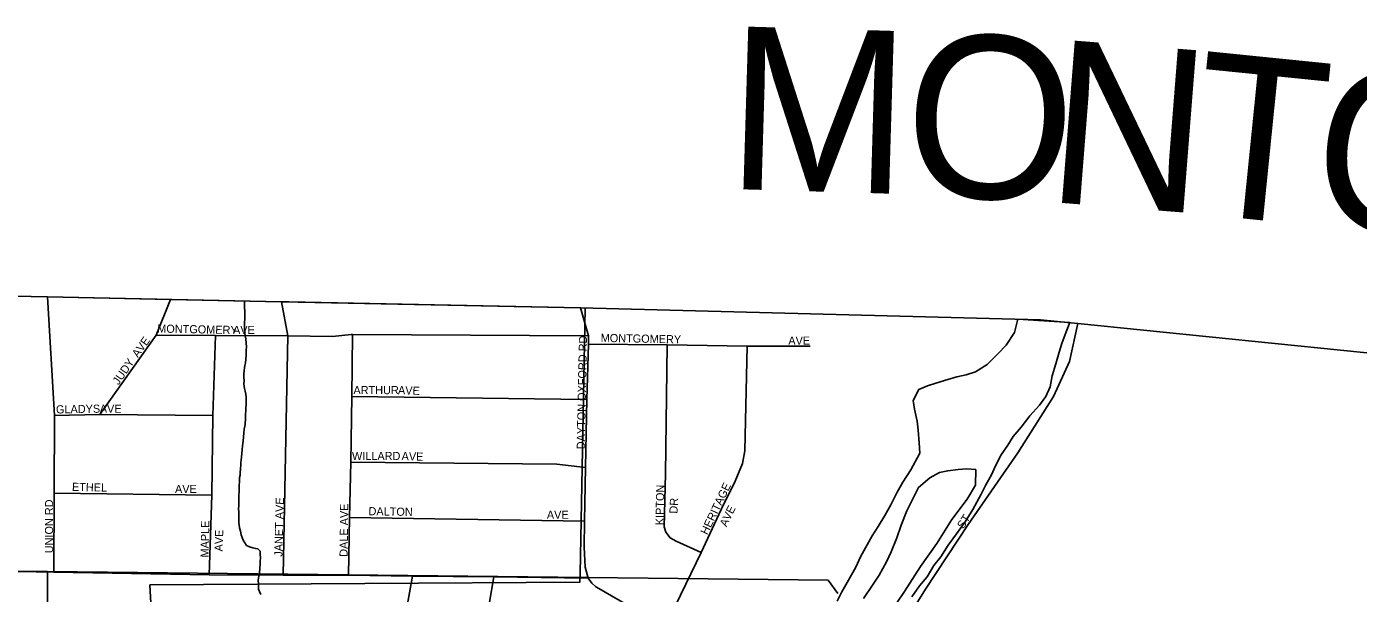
# Model space of a CAD drawing. Extents: x 1310247 to 1664935, y 284496 to 704931.
# Drawn here: x 1458860 to 1467039, y 582186 to 585668 of the extents above; entities that cross this region are included whole.
import ezdxf

# ---------------------------------------------------------------- set-up
doc = ezdxf.new("R2010")
doc.units = 0
for name, color, linetype in [('GM_P_State_Location', 7, 'Continuous'), ('GM_X_Adjacent_County', 7, 'Continuous'), ('GM_X_Adjacent_County_Text', 7, 'Continuous'), ('GM_X_City_Street', 7, 'Continuous'), ('GM_X_Corporation_Text', 7, 'Continuous'), ('GM_X_County', 7, 'Continuous'), ('GM_X_County_Subdivision_Text', 7, 'Continuous'), ('GM_X_Major_Lake_Text', 7, 'Continuous'), ('GM_X_Minor_Lake', 7, 'Continuous'), ('GM_X_Minor_River_Text', 7, 'Continuous'), ('GM_X_Rail_Line', 7, 'Continuous'), ('GM_X_State_Location', 7, 'Continuous'), ('GM_X_Township', 7, 'Continuous')]:
    doc.layers.add(name, color=color, linetype=linetype)

msp = doc.modelspace()

# ---------------------------------------------------------------- linework, layer by layer
at = {"layer": 'GM_X_Adjacent_County'}
msp.add_lwpolyline([(1450736.4, 584178.8), (1452021.6, 584151.7), (1453707.3, 584116.1), (1454383.4, 584102.1), (1454533.6, 584099), (1458987.6, 584007.1), (1459744.3, 583991.5), (1460424.8, 583977.5), (1460470.1, 583976.6), (1462260.8, 583939.8), (1465087.2, 583866.8), (1465316, 583843.5), (1468542.2, 583516)], dxfattribs=at)
at = {"layer": 'GM_X_Adjacent_County_Text'}
msp.add_lwpolyline([(1480943.4, 582193.2), (1477162.3, 582586.7), (1475758, 582732.8), (1475714, 582737.4), (1475333.3, 582802.4), (1469819.1, 583386.4), (1468542.2, 583516), (1465316, 583843.5), (1465087.2, 583866.8), (1462260.8, 583939.8), (1460470.1, 583976.6), (1460424.8, 583977.5), (1459744.3, 583991.5), (1458987.6, 584007.1), (1454533.6, 584099), (1454383.4, 584102.1), (1453707.3, 584116.1), (1452021.6, 584151.7), (1450736.4, 584178.8), (1450715.2, 584179.2), (1442865.9, 584339.2), (1440214.4, 584396.4)], dxfattribs=at)
at = {"layer": 'GM_X_City_Street'}
msp.add_line((1465266.7, 583850), (1464947.5, 583871.6), dxfattribs=at)
for points in [[(1464947.5, 583871.6), (1464927.7, 583789.1), (1464875.6, 583710.2), (1464826.3, 583659.3), (1464758.4, 583592.9), (1464687.2, 583546.6), (1464630.7, 583529.9), (1464572.3, 583517.4), (1464517.8, 583500.7), (1464443.1, 583478.5), (1464392.6, 583461.8), (1464340, 583439), (1464304.2, 583371.8), (1464312.8, 583317.4), (1464328.9, 583244.8), (1464335.4, 583188.5), (1464341.5, 583112.2), (1464345.8, 583048), (1464291.1, 582945.1), (1464241.1, 582870.2), (1464205.4, 582808.9), (1464167.3, 582729.7), (1464131.6, 582664.4), (1464089.8, 582597.3), (1464052.2, 582540.1), (1464012.3, 582466.9), (1463980.8, 582411.6), (1463953.1, 582348.1), (1463898.6, 582253.2), (1463867.1, 582195.9), (1463837.6, 582138.5)], [(1464296.7, 582165.1), (1464344.5, 582232), (1464390.1, 582289), (1464431.9, 582358.2), (1464475.4, 582411.2), (1464519.2, 582482.3), (1464571.2, 582553.1), (1464623.1, 582626), (1464671.1, 582701), (1464721.6, 582795.9), (1464751.2, 582853.3), (1464784.8, 582914.6), (1464810.3, 582970.1), (1464844.1, 583037.4), (1464885.7, 583096.5), (1464919.1, 583149.8), (1464968.6, 583206.7), (1465020.5, 583277.6), (1465080.3, 583342.2), (1465119.7, 583395.4), (1465145.3, 583454.9), (1465159.1, 583522.7), (1465181, 583596.3), (1465200.9, 583668), (1465218.3, 583721.7), (1465244.2, 583793.2), (1465266.7, 583850)], [(1463654.2, 581363.6), (1463715.9, 581465.9), (1463810.3, 581555.8), (1463893.7, 581682), (1463977.6, 581828.2), (1464066.7, 581942.3), (1464157.8, 582058.3), (1464251.6, 582198.3), (1464349.7, 582352.2), (1464449.4, 582492), (1464541.4, 582640.1), (1464636.8, 582766), (1464687, 582850.9), (1464689.5, 582947.1)], [(1464689.5, 582947.1), (1464633.6, 582952.5), (1464581.4, 582947.8), (1464517.2, 582939.4), (1464466.8, 582928.6), (1464407.9, 582896), (1464338.3, 582837.6), (1464302.4, 582766.4), (1464266.5, 582693.1), (1464230.1, 582605.8), (1464204.1, 582528.3), (1464169.8, 582440.9), (1464140.2, 582379.5), (1464096, 582298.4), (1464054.4, 582237.3), (1464000.1, 582154.5)]]:
    msp.add_lwpolyline(points, dxfattribs=at)
at = {"layer": 'GM_X_Corporation_Text'}
for points in [[(1459026.7, 582317.3), (1459030, 582802), (1459031.7, 583278.8), (1458987.6, 584007.1)], [(1459310.1, 583285.3), (1459656.3, 583773.2), (1459744.3, 583991.5)], [(1460435.4, 582298.8), (1460464.6, 583768), (1460424.8, 583977.5)], [(1462354.5, 582228.5), (1462330.4, 582248.7), (1462309.5, 582280), (1462289.7, 582346.7), (1462284.5, 582469.8), (1462286.6, 582630.4), (1462292.2, 582960.3), (1462300.1, 583378.2), (1462310.6, 583718.2), (1462311.6, 583769.3), (1462260.8, 583939.8)], [(1464133, 581814.1), (1464381.1, 582213.2), (1464642.8, 582610.4), (1464947.7, 583048.8), (1465166.2, 583394.9), (1465265.4, 583611.3), (1465316, 583843.5)], [(1459656.3, 583773.2), (1460019.3, 583771), (1460464.6, 583768), (1460737.8, 583765.1), (1460853.5, 583776.8)], [(1459980.7, 582299.8), (1459997.4, 582790), (1460003.6, 583280.1), (1460019.3, 583771)], [(1460835.9, 582298.8), (1460842.2, 582651.6), (1460850.5, 582992.5), (1460857.8, 583395.9), (1460861.9, 583777.6)], [(1460853.5, 583776.8), (1460861.9, 583777.6), (1462311.6, 583769.3)], [(1460857.8, 583395.9), (1462300.1, 583378.2)], [(1459031.7, 583278.8), (1459310.1, 583285.3), (1460003.6, 583280.1)], [(1460850.5, 582992.5), (1462116.6, 582980.8), (1462292.2, 582960.3)], [(1459030, 582802), (1459997.4, 582790)], [(1460842.2, 582651.6), (1462286.6, 582630.4)], [(1455658.5, 582353.5), (1455690.4, 582354.2), (1457188, 582339.5), (1457673.2, 582333.7), (1457922.2, 582333.3), (1458149.4, 582332.8), (1459026.7, 582317.3), (1459980.7, 582299.8), (1460435.4, 582298.8), (1460835.9, 582298.8), (1461230.1, 582292.5), (1461728.6, 582287.3), (1462309.5, 582280)]]:
    msp.add_lwpolyline(points, dxfattribs=at)
at = {"layer": 'GM_X_County'}
msp.add_lwpolyline([(1453679.2, 582367.3), (1458987.6, 582320.5), (1458979.3, 576933.2), (1453596.7, 576973.5)], close=True, dxfattribs=at)
msp.add_lwpolyline([(1458979.3, 576933.2), (1458987.6, 582320.5), (1463782, 582268.1), (1463842.4, 582184.9)], dxfattribs=at)
at = {"layer": 'GM_X_County_Subdivision_Text'}
msp.add_lwpolyline([(1462587.7, 580937.5), (1462621.6, 580978.7), (1462728.2, 581113), (1462955.1, 581385.7), (1462987.9, 581425.8), (1463068.2, 581518.7), (1463124.6, 581585.9), (1463149.1, 581623), (1463160.5, 581654.3), (1463163.7, 581684.5), (1463162.1, 581719.9), (1463150.1, 581750.7), (1463122.5, 581788.2), (1463044.8, 581834.1), (1462780.9, 581980.5), (1462359.1, 582224.7), (1462354.5, 582228.5)], dxfattribs=at)
at = {"layer": 'GM_X_Major_Lake_Text'}
msp.add_lwpolyline([(1454471.1, 584100.3), (1458987.6, 584007.1), (1460424.8, 583977.5), (1462264.3, 583939.9), (1462290.7, 583939.3), (1462258.8, 582309.3), (1462258.3, 582255.6), (1459617.1, 582238.8), (1459638.5, 581832.1)], dxfattribs=at)
at = {"layer": 'GM_X_Minor_River_Text'}
for points in [[(1460204.8, 583287.7), (1460207.2, 583307.7), (1460205.6, 583325.8), (1460208, 583343.8), (1460208.5, 583363.9), (1460208.8, 583377.9), (1460209.1, 583391.9), (1460205.5, 583410.1), (1460201.8, 583428.2), (1460198.2, 583444.3), (1460196.5, 583458.4), (1460194.8, 583474.5), (1460195.2, 583492.5), (1460193.7, 583512.7), (1460194.1, 583532.7), (1460196.6, 583554.7), (1460199, 583572.7), (1460199.3, 583586.8), (1460203.6, 583602.7), (1460206.1, 583624.7), (1460208.6, 583646.7), (1460209, 583666.8), (1460209.3, 583680.8), (1460209.8, 583700.9), (1460208.3, 583723), (1460206.8, 583749.1), (1460201.3, 583769.3), (1460199.6, 583787.4), (1460198, 583805.4), (1460198.4, 583821.5), (1460198.7, 583835.5), (1460199, 583851.6), (1460199.5, 583871.6), (1460199.8, 583885.7), (1460200.1, 583899.7), (1460200.6, 583921.8), (1460199, 583939.8), (1460197.8, 583983)], [(1460197.4, 583960.9), (1460197.4, 583960.8)], [(1460298.9, 582180.3), (1460289.3, 582198.5), (1460283.6, 582212.7), (1460284.3, 582244.8), (1460282.7, 582266.9), (1460285.3, 582292.9), (1460289.7, 582310.9), (1460292.4, 582340.9), (1460294.9, 582364.9), (1460295.3, 582385), (1460295.8, 582405), (1460294.2, 582427.1), (1460294.6, 582445.2), (1460280.9, 582459.5), (1460267, 582461.8), (1460249, 582466.2), (1460229.1, 582472.7), (1460211.3, 582481.1), (1460199.6, 582497.4), (1460190, 582513.7), (1460176.7, 582546), (1460173.1, 582568.2), (1460167.6, 582588.4), (1460164.3, 582624.6), (1460163.1, 582658.7), (1460163.7, 582686.8), (1460162.1, 582704.8), (1460162.5, 582724.9), (1460163, 582747), (1460163.5, 582769), (1460164, 582791.1), (1460164.4, 582809.1), (1460164.7, 582827.2), (1460165.1, 582845.2), (1460167.8, 582877.3), (1460168.3, 582897.3), (1460170.6, 582913.3), (1460171, 582929.4), (1460173.5, 582951.4), (1460176, 582975.4), (1460176.3, 582991.4), (1460179, 583023.5), (1460181.5, 583045.5), (1460184, 583067.5), (1460186.6, 583093.5), (1460189.2, 583121.5), (1460191.7, 583147.6), (1460194.2, 583169.6), (1460196.8, 583195.6), (1460201.4, 583223.6), (1460204.3, 583263.7), (1460204.8, 583287.7)]]:
    msp.add_lwpolyline(points, dxfattribs=at)
at = {"layer": 'GM_X_State_Location'}
for points in [[(1462310.6, 583718.2), (1462793.5, 583712.3), (1463285.7, 583704.6), (1463671.6, 583704.6)], [(1463003, 582438.5), (1462848.7, 582507.3), (1462812.2, 582527.1), (1462785.1, 582561.6), (1462774.7, 582595), (1462784, 582920.3), (1462793.5, 583712.3)], [(1462780.9, 581980.5), (1463003, 582438.5), (1463126.1, 582701.3), (1463211.6, 582876.5), (1463257.5, 582985), (1463271.1, 583061.1), (1463285.7, 583704.6)], [(1461230.1, 582292.5), (1461142.2, 581805.4), (1461061.4, 581294.8)], [(1461728.6, 582287.3), (1461554.5, 581269.2)]]:
    msp.add_lwpolyline(points, dxfattribs=at)
at = {"layer": 'GM_X_Township'}
msp.add_lwpolyline([(1450736.4, 584178.8), (1452021.6, 584151.7), (1453707.3, 584116.1), (1454383.4, 584102.1), (1454533.6, 584099), (1458987.6, 584007.1), (1459744.3, 583991.5), (1460424.8, 583977.5), (1460470.1, 583976.6), (1462260.8, 583939.8), (1465087.2, 583866.8), (1465316, 583843.5), (1468542.2, 583516)], dxfattribs=at)

# ---------------------------------------------------------------- texts
at = {"layer": 'GM_P_State_Location'}
for s, rotation, p in [('MONTGOMERY', 358.86622, (1462385.2, 583731.4)), ('AVE', 0.00001, (1463537.9, 583713.8)), ('KIPTON', 88.87736, (1462771.6, 582604.6)), ('HERITAGE', 64.53893, (1463040.8, 582542.2)), ('DR', 86.98962, (1462856.6, 582675.2)), ('E', 62.06578, (1463195.4, 582670)), ('V', 64.7058, (1463176.9, 582630.8)), ('A', 65.93765, (1463159, 582590.9))]:
    msp.add_text(s, height=50, rotation=rotation, dxfattribs=at).set_placement(p)
at = {"layer": 'GM_X_Minor_Lake'}
for s, rotation, p in [('M', 358.30785, (1463152.7, 584671.5)), ('O', 356.97784, (1464232.9, 584639.7)), ('N', 355.49138, (1465109.2, 584593.5)), ('T', 354.22007, (1465985.1, 584524.5)), ('G', 353.97563, (1466728.1, 584449.3))]:
    msp.add_text(s, height=1000, rotation=rotation, dxfattribs=at).set_placement(p)
at = {"layer": 'GM_X_Rail_Line'}
for s, rotation, p in [('MONTGOMERY', 358.86476, (1459661.8, 583788.6)), ('AVE', 0.00001, (1460127.9, 583779.8)), ('AVE', 54.68777, (1459543.8, 583630.7)), ('DAYTON OXFORD RD', 88.78881, (1462287.6, 583071)), ('JUDY', 55.40647, (1459424.9, 583463.3)), ('ARTHUR', 0.00001, (1460867.1, 583410.2)), ('AVE', 358.02636, (1461140.2, 583410.2)), ('GLADYS', 1.02247, (1459040.9, 583291.4)), ('AVE', 0.00001, (1459309.5, 583295.8)), ('WILLARD', 0.00001, (1460858.3, 583005.4)), ('AVE', 358.01105, (1461162.2, 583005.4)), ('ETHEL', 358.69873, (1459138.1, 582816.2)), ('AVE', 0.00001, (1459771.5, 582803)), ('UNION RD', 90, (1459022.8, 582432.8)), ('JANET AVE', 88.44968, (1460430.8, 582411)), ('DALE AVE', 89.17014, (1460831.3, 582410.9)), ('DALTON', 358.99552, (1460959.6, 582666.6)), ('AVE', 0.00001, (1462055, 582644.6)), ('ST', 57.26633, (1464612.2, 582578.5)), ('MAPLE', 88.78171, (1459977.7, 582406.6)), ('AVE', 88.02609, (1460063.6, 582443.4))]:
    msp.add_text(s, height=50, rotation=rotation, dxfattribs=at).set_placement(p)

doc.saveas('drawing.dxf')
